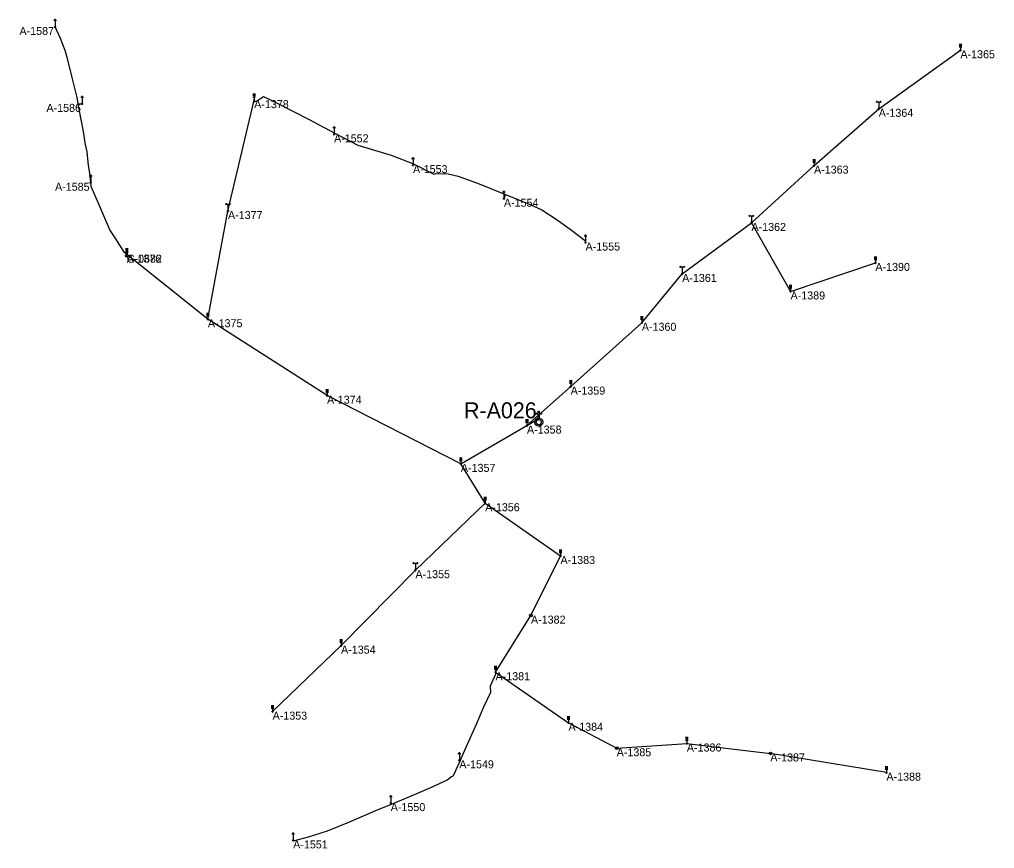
# Model space of a CAD drawing. Extents: x -729889 to -691139, y -995431 to -974354.
# Drawn here: x -727295.6 to -726930.2, y -974664.3 to -974353.5 of the extents above; entities that cross this region are included whole.
import ezdxf

# ---------------------------------------------------------------- set-up
doc = ezdxf.new("R2010")
doc.units = 0
for name, color, linetype in [('AES venkovní vedení', 7, 'Continuous'), ('Atributy', 7, 'Continuous'), ('Dočasné zaměření bodu', 7, 'Continuous'), ('Skutečně zaměřené kabelové vedení', 7, 'Continuous'), ('Spínací bod veřejného osvětlení', 7, 'Continuous'), ('Stožár železobeton', 7, 'Continuous'), ('Světelný bod na stožáru jiného správce (ČEZ)', 7, 'Continuous'), ('Světelný bod na stožáru sadovém', 7, 'Continuous'), ('Venkovní vedení VO', 7, 'Continuous')]:
    doc.layers.add(name, color=color, linetype=linetype)

# ---------------------------------------------------------------- blocks, each defined once
blk = doc.blocks.new('4.02')
at = {"layer": 'Dočasné zaměření bodu'}
blk.add_circle((0, 0), 0.5, dxfattribs=at)
blk = doc.blocks.new('5.30')
at = {"layer": 'Světelný bod na stožáru sadovém'}
for p, q in [((-0.57, 2.62), (0.57, 2.62)), ((0, 2.62), (0, 0.23))]:
    blk.add_line(p, q, dxfattribs=at)
for points in [[(-0.86, 2.62), (-0.83, 2.55), (-0.76, 2.5), (-0.68, 2.49), (-0.62, 2.53), (-0.58, 2.6), (-0.59, 2.68), (-0.63, 2.74), (-0.7, 2.76), (-0.78, 2.74), (-0.83, 2.69), (-0.84, 2.62), (-0.82, 2.56), (-0.75, 2.51), (-0.68, 2.51), (-0.63, 2.54), (-0.59, 2.61), (-0.6, 2.68), (-0.64, 2.73), (-0.71, 2.74), (-0.78, 2.73), (-0.82, 2.67), (-0.82, 2.62), (-0.8, 2.56), (-0.74, 2.52), (-0.68, 2.53), (-0.63, 2.56), (-0.61, 2.62), (-0.62, 2.67), (-0.66, 2.71), (-0.71, 2.73), (-0.77, 2.71), (-0.8, 2.66), (-0.81, 2.61), (-0.78, 2.56), (-0.73, 2.54), (-0.68, 2.54), (-0.64, 2.57), (-0.62, 2.62), (-0.64, 2.67), (-0.67, 2.7), (-0.72, 2.71), (-0.76, 2.69), (-0.79, 2.66), (-0.79, 2.61), (-0.76, 2.57), (-0.72, 2.55), (-0.68, 2.56), (-0.65, 2.58), (-0.64, 2.63), (-0.65, 2.67), (-0.68, 2.69), (-0.72, 2.7), (-0.76, 2.68), (-0.78, 2.65), (-0.78, 2.61), (-0.75, 2.58), (-0.72, 2.57), (-0.69, 2.57), (-0.66, 2.6), (-0.66, 2.63), (-0.67, 2.66), (-0.69, 2.68), (-0.72, 2.68), (-0.75, 2.66), (-0.76, 2.64), (-0.76, 2.61), (-0.74, 2.59), (-0.72, 2.58), (-0.69, 2.59), (-0.67, 2.61), (-0.67, 2.63), (-0.68, 2.65), (-0.7, 2.66), (-0.72, 2.66), (-0.74, 2.65), (-0.75, 2.63), (-0.74, 2.62), (-0.73, 2.6), (-0.71, 2.6), (-0.7, 2.6), (-0.68, 2.62), (-0.68, 2.63), (-0.7, 2.65), (-0.71, 2.65), (-0.72, 2.65), (-0.73, 2.64), (-0.73, 2.63), (-0.73, 2.62), (-0.72, 2.61), (-0.71, 2.61), (-0.71, 2.62), (-0.7, 2.62), (-0.7, 2.63), (-0.71, 2.63), (-0.71, 2.63), (-0.71, 2.63), (-0.72, 2.63), (-0.72, 2.63), (-0.71, 2.63), (-0.71, 2.63)], [(-0.23, 0), (-0.19, -0.11), (-0.09, -0.21), (0.05, -0.21), (0.15, -0.16), (0.21, -0.05), (0.2, 0.08), (0.13, 0.18), (0.02, 0.22), (-0.1, 0.19), (-0.18, 0.1), (-0.21, -0.01), (-0.17, -0.11), (-0.06, -0.19), (0.05, -0.19), (0.14, -0.14), (0.19, -0.03), (0.18, 0.09), (0.11, 0.16), (0.01, 0.19), (-0.1, 0.16), (-0.17, 0.08), (-0.18, -0.01), (-0.14, -0.11), (-0.05, -0.17), (0.05, -0.17), (0.13, -0.11), (0.17, -0.01), (0.15, 0.08), (0.09, 0.15), (-0.01, 0.17), (-0.1, 0.14), (-0.15, 0.07), (-0.16, -0.02), (-0.11, -0.11), (-0.03, -0.15), (0.05, -0.14), (0.12, -0.09), (0.15, 0), (0.13, 0.07), (0.07, 0.13), (-0.02, 0.15), (-0.09, 0.11), (-0.13, 0.06), (-0.14, -0.03), (-0.09, -0.1), (-0.02, -0.13), (0.05, -0.12), (0.11, -0.06), (0.13, 0.01), (0.11, 0.07), (0.05, 0.12), (-0.02, 0.13), (-0.08, 0.1), (-0.11, 0.04), (-0.11, -0.03), (-0.07, -0.09), (-0.02, -0.11), (0.05, -0.09), (0.1, -0.05), (0.11, 0.01), (0.09, 0.06), (0.03, 0.1), (-0.02, 0.1), (-0.07, 0.07), (-0.09, 0.02), (-0.09, -0.03), (-0.06, -0.07), (-0.01, -0.09), (0.05, -0.07), (0.07, -0.03), (0.08, 0.01), (0.06, 0.06), (0.02, 0.08), (-0.02, 0.08), (-0.05, 0.06), (-0.07, 0.01), (-0.06, -0.03), (-0.04, -0.05), (0, -0.06), (0.04, -0.05), (0.06, -0.02), (0.06, 0.01), (0.05, 0.05), (0.01, 0.06), (-0.02, 0.06), (-0.04, 0.04), (-0.05, 0.01), (-0.05, -0.02), (-0.02, -0.03), (0.01, -0.04), (0.03, -0.03), (0.04, -0.01), (0.04, 0.01), (0.02, 0.03), (0.01, 0.04), (-0.01, 0.03), (-0.02, 0.02), (-0.03, 0.01), (-0.02, -0.01), (-0.01, -0.02)], [(-0.01, -0.02), (0.01, -0.02), (0.01, -0.01), (0.02, 0), (0.02, 0.01), (0.01, 0.02), (0, 0.02), (-0.01, 0.01), (-0.01, 0.01), (-0.01, 0.01)], [(0.57, 2.62), (0.59, 2.55), (0.66, 2.5), (0.74, 2.49), (0.8, 2.53), (0.84, 2.6), (0.84, 2.68), (0.79, 2.74), (0.72, 2.76), (0.65, 2.74), (0.6, 2.69), (0.59, 2.62), (0.61, 2.56), (0.67, 2.51), (0.75, 2.51), (0.8, 2.54), (0.83, 2.61), (0.82, 2.68), (0.78, 2.73), (0.72, 2.74), (0.65, 2.73), (0.61, 2.67), (0.6, 2.62), (0.63, 2.56), (0.68, 2.52), (0.74, 2.53), (0.79, 2.56), (0.82, 2.62), (0.8, 2.67), (0.77, 2.71), (0.71, 2.73), (0.66, 2.71), (0.62, 2.66), (0.62, 2.61), (0.64, 2.56), (0.7, 2.54), (0.74, 2.54), (0.78, 2.57), (0.8, 2.62), (0.79, 2.67), (0.76, 2.7), (0.71, 2.71), (0.66, 2.69), (0.63, 2.66), (0.63, 2.61), (0.66, 2.57), (0.7, 2.55), (0.74, 2.56), (0.78, 2.58), (0.79, 2.63), (0.78, 2.67), (0.75, 2.69), (0.7, 2.7), (0.67, 2.68), (0.65, 2.65), (0.65, 2.61), (0.67, 2.58), (0.71, 2.57), (0.74, 2.57), (0.76, 2.6), (0.77, 2.63), (0.76, 2.66), (0.74, 2.68), (0.7, 2.68), (0.68, 2.66), (0.66, 2.64), (0.67, 2.61), (0.68, 2.59), (0.71, 2.58), (0.74, 2.59), (0.75, 2.61), (0.75, 2.63), (0.75, 2.65), (0.72, 2.66), (0.7, 2.66), (0.68, 2.65), (0.68, 2.63), (0.68, 2.62), (0.7, 2.6), (0.71, 2.6), (0.73, 2.6), (0.74, 2.62), (0.74, 2.63), (0.73, 2.65), (0.72, 2.65), (0.71, 2.65), (0.7, 2.64), (0.7, 2.63), (0.7, 2.62), (0.71, 2.61), (0.71, 2.61), (0.72, 2.62), (0.72, 2.62), (0.72, 2.63), (0.72, 2.63), (0.71, 2.63), (0.71, 2.63), (0.71, 2.63), (0.71, 2.63), (0.71, 2.63), (0.71, 2.63)]]:
    blk.add_lwpolyline(points, dxfattribs=at)
for centre, radius in [((-0.71, 2.62), 0.143), ((0, 0), 0.228), ((0.71, 2.62), 0.143)]:
    blk.add_circle(centre, radius, dxfattribs=at)
blk = doc.blocks.new('6.571')
at = {"layer": 'Světelný bod na stožáru sadovém'}
for p, q in [((-0.51, 2.54), (0.51, 2.54)), ((0, 2.54), (0, 0.2))]:
    blk.add_line(p, q, dxfattribs=at)
for points in [[(0.25, 2.54), (0.25, 2.56), (0.25, 2.58), (0.24, 2.6), (0.24, 2.62), (0.23, 2.64), (0.22, 2.66), (0.21, 2.69), (0.19, 2.7), (0.18, 2.72), (0.16, 2.73), (0.15, 2.75), (0.13, 2.76), (0.11, 2.77), (0.09, 2.78), (0.07, 2.78), (0.05, 2.79), (0.02, 2.79), (0, 2.79), (-0.02, 2.79), (-0.05, 2.79), (-0.07, 2.78), (-0.09, 2.78), (-0.11, 2.77), (-0.13, 2.76), (-0.15, 2.75), (-0.16, 2.73), (-0.18, 2.72), (-0.19, 2.7), (-0.21, 2.69), (-0.22, 2.66), (-0.23, 2.64), (-0.24, 2.62), (-0.24, 2.6), (-0.25, 2.58), (-0.25, 2.56), (-0.25, 2.54)], [(-0.2, 0), (-0.17, -0.1), (-0.08, -0.18), (0.04, -0.19), (0.13, -0.14), (0.19, -0.05), (0.18, 0.07), (0.12, 0.15), (0.02, 0.19), (-0.09, 0.17), (-0.17, 0.09), (-0.18, -0.01), (-0.15, -0.1), (-0.06, -0.17), (0.04, -0.17), (0.12, -0.12), (0.17, -0.03), (0.16, 0.08), (0.1, 0.14), (0.01, 0.17), (-0.09, 0.14), (-0.15, 0.07), (-0.16, -0.01), (-0.12, -0.1), (-0.04, -0.15), (0.04, -0.15), (0.12, -0.1), (0.15, -0.01), (0.14, 0.07), (0.08, 0.13), (-0.01, 0.15), (-0.09, 0.12), (-0.13, 0.06), (-0.14, -0.02), (-0.1, -0.1), (-0.03, -0.13), (0.04, -0.13), (0.11, -0.08), (0.13, 0), (0.12, 0.07), (0.06, 0.12), (-0.02, 0.13), (-0.08, 0.1), (-0.12, 0.05), (-0.12, -0.03), (-0.08, -0.09), (-0.02, -0.11), (0.05, -0.11), (0.1, -0.06), (0.11, 0.01), (0.1, 0.06), (0.05, 0.11), (-0.02, 0.11), (-0.07, 0.09), (-0.1, 0.04), (-0.1, -0.03), (-0.06, -0.08), (-0.02, -0.1), (0.05, -0.08), (0.09, -0.04), (0.1, 0.01), (0.08, 0.06), (0.03, 0.09), (-0.02, 0.09), (-0.06, 0.07), (-0.08, 0.02), (-0.08, -0.03), (-0.05, -0.06), (-0.01, -0.08), (0.04, -0.06), (0.07, -0.03), (0.07, 0.01), (0.06, 0.05), (0.02, 0.07), (-0.02, 0.07), (-0.05, 0.05), (-0.07, 0.02), (-0.06, -0.03), (-0.04, -0.05), (0, -0.06), (0.04, -0.04), (0.05, -0.02), (0.06, 0.01), (0.04, 0.04), (0.01, 0.05), (-0.02, 0.05), (-0.04, 0.04), (-0.05, 0.01), (-0.04, -0.02), (-0.02, -0.03), (0.01, -0.04), (0.03, -0.03), (0.04, -0.01), (0.04, 0.01), (0.02, 0.03), (0.01, 0.04), (-0.01, 0.03), (-0.02, 0.02), (-0.03, 0.01), (-0.02, -0.01), (-0.01, -0.02)], [(-0.01, -0.02), (0.01, -0.02), (0.01, -0.01), (0.02, 0), (0.02, 0.01), (0.01, 0.02), (0, 0.02), (-0.01, 0.01), (-0.01, 0.01), (-0.01, 0.01)]]:
    blk.add_lwpolyline(points, dxfattribs=at)
blk.add_circle((0, 0), 0.203, dxfattribs=at)
blk = doc.blocks.new('5.25')
at = {"layer": 'Světelný bod na stožáru jiného správce (ČEZ)'}
for p, q in [((-0.5, 2.29), (0.5, 2.29)), ((-0.5, 1.79), (0.5, 1.79)), ((-0.5, 1.29), (0.5, 1.29)), ((0, 2.29), (0, 0.2))]:
    blk.add_line(p, q, dxfattribs=at)
for points in [[(-0.2, 0), (-0.17, -0.1), (-0.07, -0.18), (0.04, -0.18), (0.13, -0.14), (0.18, -0.04), (0.17, 0.07), (0.11, 0.15), (0.02, 0.19), (-0.09, 0.16), (-0.16, 0.08), (-0.18, 0), (-0.14, -0.1), (-0.05, -0.16), (0.04, -0.16), (0.12, -0.12), (0.17, -0.02), (0.15, 0.07), (0.1, 0.14), (0, 0.17), (-0.09, 0.14), (-0.14, 0.07), (-0.16, -0.01), (-0.12, -0.1), (-0.04, -0.15), (0.04, -0.14), (0.11, -0.1), (0.15, -0.01), (0.13, 0.07), (0.08, 0.13), (0, 0.15), (-0.08, 0.12), (-0.13, 0.06), (-0.14, -0.02), (-0.09, -0.09), (-0.03, -0.13), (0.04, -0.12), (0.1, -0.07), (0.13, 0), (0.11, 0.06), (0.06, 0.11), (-0.01, 0.13), (-0.08, 0.1), (-0.11, 0.04), (-0.12, -0.02), (-0.08, -0.08), (-0.02, -0.11), (0.04, -0.1), (0.09, -0.05), (0.11, 0), (0.09, 0.06), (0.04, 0.1), (-0.02, 0.11), (-0.07, 0.08), (-0.1, 0.03), (-0.09, -0.03), (-0.06, -0.07), (-0.01, -0.09), (0.04, -0.08), (0.08, -0.04), (0.09, 0), (0.07, 0.05), (0.03, 0.09), (-0.02, 0.09), (-0.06, 0.06), (-0.08, 0.02), (-0.07, -0.03), (-0.05, -0.06), (0, -0.07), (0.04, -0.06), (0.06, -0.03), (0.07, 0.01), (0.05, 0.05), (0.02, 0.07), (-0.01, 0.07), (-0.05, 0.05), (-0.06, 0.01), (-0.05, -0.02), (-0.03, -0.04), (0, -0.05), (0.03, -0.04), (0.05, -0.02), (0.05, 0.01), (0.04, 0.04), (0.01, 0.05), (-0.01, 0.05), (-0.03, 0.03), (-0.04, 0), (-0.04, -0.01), (-0.02, -0.03), (0, -0.03), (0.02, -0.02), (0.03, -0.01), (0.03, 0.01), (0.02, 0.02), (0, 0.03), (-0.01, 0.03), (-0.02, 0.02), (-0.02, 0), (-0.02, 0), (-0.01, -0.01)], [(-0.01, -0.01), (0, -0.01), (0.01, -0.01), (0.01, 0), (0.01, 0.01), (0.01, 0.01), (0, 0.01), (0, 0.01), (0, 0), (0, 0)]]:
    blk.add_lwpolyline(points, dxfattribs=at)
blk.add_circle((0, 0), 0.199, dxfattribs=at)
blk = doc.blocks.new('6.06')
at = {"layer": 'Spínací bod veřejného osvětlení'}
blk.add_lwpolyline([(-0.22, 0.06), (-0.22, 1.7), (-1.04, 1.7), (-1.04, 2.08), (-0.22, 2.08), (-0.22, 2.83), (0.23, 2.83), (0.23, 2.08), (1.06, 2.08), (1.06, 1.7), (0.23, 1.7), (0.23, 0.06)], close=True, dxfattribs=at)
for radius in [1.5, 0.945]:
    blk.add_circle((0, -1.33), radius, dxfattribs=at)
blk = doc.blocks.new('Stožár železobeton')
at = {"layer": 'Stožár železobeton'}
blk.add_lwpolyline([(-0.08, 0.02), (-0.08, 0.6), (-0.37, 0.6), (-0.37, 0.73), (-0.08, 0.73), (-0.08, 1), (0.08, 1), (0.08, 0.73), (0.37, 0.73), (0.37, 0.6), (0.08, 0.6), (0.08, 0.02)], close=True, dxfattribs=at)
for radius in [0.53, 0.334]:
    blk.add_circle((0, -0.47), radius, dxfattribs=at)

msp = doc.modelspace()

# ---------------------------------------------------------------- linework, layer by layer
at = {"layer": 'AES venkovní vedení'}
for p, q in [((-727117.19, -974598.17), (-727089.84, -974617.12)), ((-727089.84, -974617.12), (-727071.78, -974626.67)), ((-727071.78, -974626.67), (-727045.5, -974624.89)), ((-727045.5, -974624.89), (-727014.21, -974628.61)), ((-726970.72, -974635.82), (-727014.21, -974628.61))]:
    msp.add_line(p, q, dxfattribs=at)
at = {"layer": 'Skutečně zaměřené kabelové vedení'}
for points in [[(-727272.12, -974385.15), (-727273.53, -974385.22), (-727273.96, -974382.78), (-727275.77, -974375.29), (-727277.47, -974368.62), (-727278.46, -974365.14), (-727280.13, -974360.6), (-727282.23, -974356.33)], [(-727208.02, -974384.71), (-727206.42, -974383.91), (-727204.1, -974382.44), (-727200.7, -974384.07), (-727198.25, -974385.3), (-727187.23, -974390.87), (-727177.43, -974396.09), (-727177.69, -974396.56)], [(-727268.88, -974414.71), (-727269.19, -974411.16), (-727269.67, -974408.25), (-727270.21, -974403.15), (-727270.89, -974399.72), (-727271.46, -974396.27), (-727272.21, -974392.33), (-727273.53, -974385.22), (-727272.12, -974385.15)], [(-727177.69, -974396.56), (-727177.43, -974396.09), (-727168.73, -974400.66), (-727156.3, -974404.4), (-727147.91, -974407.67), (-727148.11, -974408.11)], [(-727148.11, -974408.11), (-727147.91, -974407.67), (-727140.33, -974411.47), (-727139.62, -974411.24), (-727134.93, -974411.39), (-727131.16, -974412.29), (-727123.36, -974415.15), (-727113.47, -974419.15), (-727114.05, -974420.69)], [(-727255.35, -974441.64), (-727256.26, -974440.82), (-727259.68, -974435.38), (-727261.65, -974432.33), (-727265.49, -974423.6), (-727268.7, -974416.08), (-727268.88, -974414.71)], [(-727114.05, -974420.69), (-727113.47, -974419.15), (-727104, -974422.99), (-727099.83, -974424.91), (-727094.53, -974428.42), (-727089.19, -974432.14), (-727083.5, -974436.5), (-727083.46, -974437.13)], [(-727117.19, -974598.17), (-727117.14, -974598.87), (-727119.26, -974603.47), (-727119.06, -974605.82), (-727121.69, -974611.33), (-727124.47, -974617.83), (-727127.84, -974625.24), (-727129.82, -974629.83), (-727130.43, -974631.3), (-727130.75, -974631.18)], [(-727130.75, -974631.18), (-727130.43, -974631.3), (-727131.92, -974634.56), (-727132.39, -974635.72), (-727133.19, -974637.09), (-727133.67, -974637.44), (-727135.27, -974638.66), (-727141.57, -974641.46), (-727148.54, -974644.51), (-727156.28, -974647.74), (-727156.45, -974647.23)], [(-727156.45, -974647.23), (-727156.28, -974647.74), (-727162.2, -974650.11), (-727172.23, -974654.5), (-727180.27, -974657.79), (-727187.38, -974659.97), (-727192.97, -974661.51), (-727193.01, -974661.21)]]:
    msp.add_lwpolyline(points, dxfattribs=at)
at = {"layer": 'Venkovní vedení VO'}
for p, q in [((-726973.62, -974387), (-726943, -974365.05)), ((-727217.43, -974425.32), (-727207.62, -974383.76)), ((-726997.85, -974408.29), (-726973.62, -974387)), ((-727021.29, -974429.78), (-726997.85, -974408.29)), ((-727224.96, -974465.87), (-727217.43, -974425.32)), ((-727047.25, -974448.89), (-727021.29, -974429.78)), ((-727021.29, -974429.78), (-727006.64, -974455.46)), ((-727224.96, -974465.87), (-727255.35, -974441.64)), ((-727006.64, -974455.46), (-726974.86, -974444.76)), ((-727062.37, -974467.2), (-727047.25, -974448.89)), ((-727180.31, -974494.51), (-727224.96, -974465.87)), ((-727089.03, -974491.12), (-727062.37, -974467.2)), ((-727105.4, -974505.72), (-727089.03, -974491.12)), ((-727130.16, -974520.09), (-727180.31, -974494.51)), ((-727105.4, -974505.72), (-727101.01, -974503.13)), ((-727130.16, -974520.09), (-727105.4, -974505.72)), ((-727121.07, -974534.83), (-727130.16, -974520.09)), ((-727147.19, -974559.93), (-727121.07, -974534.83)), ((-727121.07, -974534.83), (-727092.83, -974554.61)), ((-727103.9, -974576.96), (-727092.83, -974554.61)), ((-727175.06, -974588.22), (-727147.19, -974559.93)), ((-727117.19, -974598.17), (-727103.9, -974576.96)), ((-727200.71, -974612.95), (-727175.06, -974588.22))]:
    msp.add_line(p, q, dxfattribs=at)

# ---------------------------------------------------------------- block references
at = {"layer": 'Dočasné zaměření bodu'}
for p in [(-727103.9, -974576.96), (-727071.78, -974626.67), (-727014.21, -974628.61)]:
    msp.add_blockref('4.02', p, dxfattribs=at)
at = {"layer": 'Spínací bod veřejného osvětlení'}
msp.add_blockref('6.06', (-727101.01, -974503.13), dxfattribs=at)
at = {"layer": 'Stožár železobeton'}
msp.add_blockref('Stožár železobeton', (-727255.35, -974441.64), dxfattribs=at)
at = {"layer": 'Světelný bod na stožáru jiného správce (ČEZ)', "xscale": 1.0049999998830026, "yscale": 1.0049999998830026}
for p in [(-726943, -974365.05), (-727207.62, -974383.76), (-726997.85, -974408.29), (-727255.35, -974441.64), (-726974.86, -974444.76), (-727006.64, -974455.46), (-727224.96, -974465.87), (-727062.37, -974467.2), (-727180.31, -974494.51), (-727089.03, -974491.12), (-727105.4, -974505.72), (-727130.16, -974520.09), (-727121.07, -974534.83), (-727092.83, -974554.61), (-727175.06, -974588.22), (-727117.19, -974598.17), (-727200.71, -974612.95), (-727089.84, -974617.12), (-727045.5, -974624.89), (-726970.72, -974635.82)]:
    msp.add_blockref('5.25', p, dxfattribs=at)
at = {"layer": 'Světelný bod na stožáru sadovém'}
for name, p, xscale, yscale in [('6.571', (-727282.23, -974356.33), 1.0016949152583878, 1.0016949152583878), ('6.571', (-727272.12, -974385.15), 1.0016949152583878, 1.0016949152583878), ('5.30', (-726973.62, -974387), 1.0019047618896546, 1.0019047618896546), ('6.571', (-727177.69, -974396.56), 0.9850000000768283, 0.9850000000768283), ('6.571', (-727148.11, -974408.11), 0.9850000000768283, 0.9850000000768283), ('6.571', (-727268.88, -974414.71), 1.0016949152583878, 1.0016949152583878), ('6.571', (-727114.05, -974420.69), 0.9850000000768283, 0.9850000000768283), ('5.30', (-727217.43, -974425.32), 1.0019047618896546, 1.0019047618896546), ('5.30', (-727021.29, -974429.78), 1.0019047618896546, 1.0019047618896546), ('6.571', (-727083.46, -974437.13), 0.9850000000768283, 0.9850000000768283), ('5.30', (-727047.25, -974448.89), 1.0019047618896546, 1.0019047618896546), ('5.30', (-727147.19, -974559.93), 1.0019047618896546, 1.0019047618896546), ('6.571', (-727130.75, -974631.18), 0.9850000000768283, 0.9850000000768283), ('6.571', (-727156.45, -974647.23), 0.9850000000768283, 0.9850000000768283), ('6.571', (-727193.01, -974661.21), 0.9850000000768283, 0.9850000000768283)]:
    msp.add_blockref(name, p, dxfattribs=dict(at, xscale=xscale, yscale=yscale))

# ---------------------------------------------------------------- texts
at = {"layer": 'Atributy'}
for s, height, p in [('A-1587', 3, (-727295.56, -974359.34)), ('A-1365', 3, (-726943, -974368.06)), ('A-1586', 3, (-727285.45, -974388.16)), ('A-1378', 3, (-727207.62, -974386.77)), ('A-1364', 3, (-726973.62, -974390.01)), ('A-1552', 3, (-727177.69, -974399.57)), ('A-1553', 3, (-727148.11, -974411.12)), ('A-1363', 3, (-726997.85, -974411.3)), ('A-1585', 3, (-727282.23, -974417.72)), ('A-1554', 3, (-727114.05, -974423.7)), ('A-1377', 3, (-727217.43, -974428.33)), ('A-1362', 3, (-727021.29, -974432.79)), ('A-1555', 3, (-727083.46, -974440.14)), ('A-1376', 3, (-727255.35, -974444.65)), ('C-0682', 3, (-727255.35, -974444.69)), ('A-1390', 3, (-726974.86, -974447.77)), ('A-1361', 3, (-727047.25, -974451.9)), ('A-1389', 3, (-727006.64, -974458.47)), ('A-1375', 3, (-727224.96, -974468.88)), ('A-1360', 3, (-727062.37, -974470.21)), ('A-1359', 3, (-727089.03, -974494.13)), ('A-1374', 3, (-727180.31, -974497.52)), ('R-A026', 6, (-727128.98, -974503.03)), ('A-1358', 3, (-727105.4, -974508.73)), ('A-1357', 3, (-727130.16, -974523.1)), ('A-1356', 3, (-727121.07, -974537.84)), ('A-1383', 3, (-727092.83, -974557.62)), ('A-1355', 3, (-727147.19, -974562.94)), ('A-1382', 3, (-727103.9, -974579.97)), ('A-1354', 3, (-727175.06, -974591.23)), ('A-1381', 3, (-727117.19, -974601.19)), ('A-1353', 3, (-727200.71, -974615.96)), ('A-1384', 3, (-727089.84, -974620.14)), ('A-1385', 3, (-727071.78, -974629.68)), ('A-1386', 3, (-727045.5, -974627.91)), ('A-1387', 3, (-727014.21, -974631.63)), ('A-1549', 3, (-727130.75, -974634.19)), ('A-1388', 3, (-726970.72, -974638.83)), ('A-1550', 3, (-727156.45, -974650.24)), ('A-1551', 3, (-727193.01, -974664.22))]:
    msp.add_text(s, height=height, dxfattribs=at).set_placement(p)

doc.saveas('drawing.dxf')
